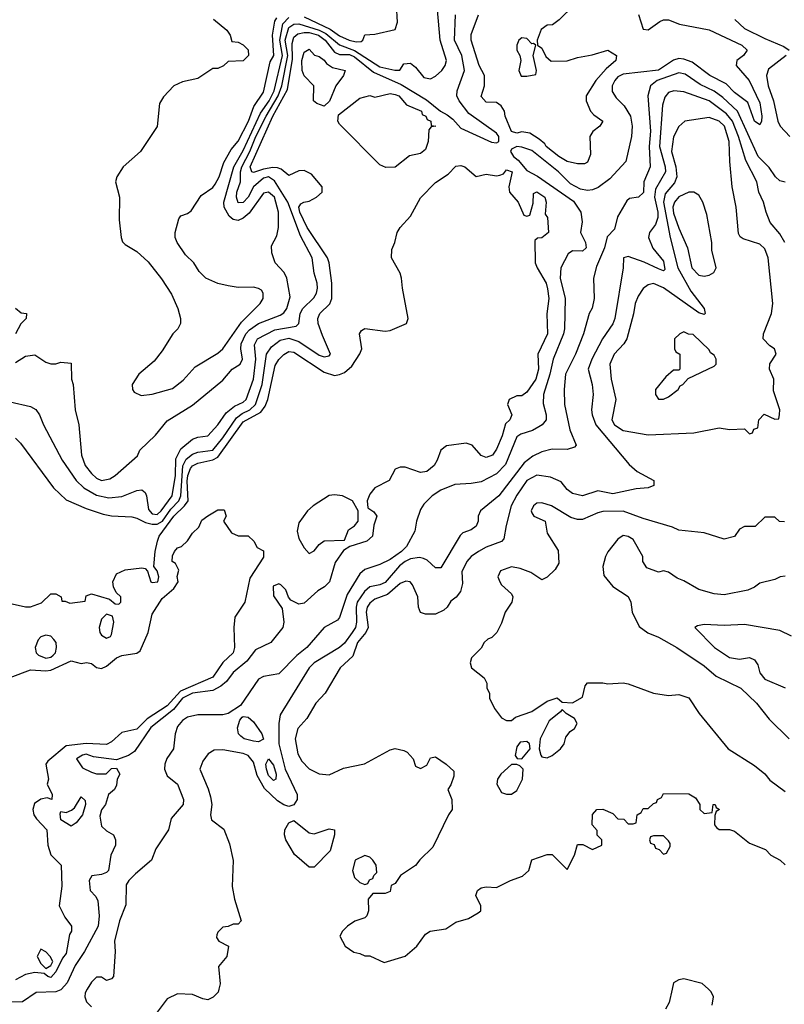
# Model space of a CAD drawing. Header units: inches. Extents: x 2380053 to 2584298, y 380219 to 546618.
# Tile 572 of 656: x 2495947 to 2498967, y 489941 to 493831. Entities that reach past the tile are written whole.
import ezdxf

# ---------------------------------------------------------------- set-up
doc = ezdxf.new("R2010")
doc.units = ezdxf.units.IN
doc.header["$MEASUREMENT"] = 0
doc.layers.add('C4498', color=7, linetype='Continuous')
doc.layers.add('C4499', color=7, linetype='Continuous')

msp = doc.modelspace()

# ---------------------------------------------------------------- linework, layer by layer
at = {"layer": 'C4498', "color": 2}
for points, elevation in [([(2496112.3, 490000), (2496110, 489997.4), (2496090, 489989.7), (2496012.2, 489987.8), (2495958, 489950), (2495890, 489949.5)], 26), ([(2496214, 490000), (2496206, 489986), (2496204.7, 489970), (2496211.3, 489950), (2496230, 489931.3)], 30), ([(2496733.8, 490000), (2496731.1, 489988.9), (2496710.9, 489969.1), (2496690, 489959), (2496670, 489962), (2496630, 489979.3), (2496570, 489982.7), (2496530, 489962.7), (2496490.6, 489910)], 34), ([(2498524, 490000), (2498512, 489948), (2498498, 489922)], 38), ([(2498682, 489938), (2498688, 489970), (2498678, 489990), (2498667.5, 490000)], 38)]:
    msp.add_lwpolyline(points, dxfattribs=dict(at, elevation=elevation))
at = {"layer": 'C4499', "color": 2}
for points, elevation in [([(2495910, 492320.7), (2495990, 492303), (2496010.4, 492290.4), (2496024.9, 492270), (2496040.5, 492230), (2496114.4, 492090), (2496170.2, 492010.2), (2496200.7, 491980.7), (2496250, 491951.7), (2496298.6, 491941.4), (2496350, 491947), (2496410, 491970.4), (2496430, 491973), (2496442.4, 491962.4), (2496448.2, 491950), (2496455.5, 491895.5), (2496470, 491878.3), (2496490, 491875.6), (2496505.4, 491890), (2496548.7, 491950), (2496562, 492030), (2496563.6, 492096.4), (2496584.1, 492135.9), (2496630, 492173), (2496650, 492181.6), (2496690, 492187.3), (2496729.2, 492230), (2496762.5, 492277.5), (2496796, 492304), (2496830, 492319.5), (2496841.6, 492330), (2496870.8, 492410), (2496879.3, 492490), (2496873.9, 492546.1), (2496886.3, 492570), (2496954.6, 492605.4), (2497039.3, 492620.7), (2497049.6, 492630.4), (2497054.3, 492670), (2497064.7, 492690), (2497108.4, 492731.5), (2497119.7, 492750), (2497123.5, 492770), (2497121.3, 492790), (2497109.6, 492830), (2497101.6, 492890), (2497056.6, 492976.6), (2497005.7, 493110), (2496953.6, 493193.6), (2496930, 493209.8), (2496910, 493205.1), (2496870.3, 493170), (2496850, 493129.7), (2496830, 493108.2), (2496810, 493107.8), (2496802.7, 493130), (2496804.5, 493150), (2496819.7, 493190), (2496819.5, 493230), (2496824.1, 493250), (2496856.3, 493310), (2496879.9, 493370), (2496919.9, 493450), (2496968.1, 493530), (2496983, 493570), (2497006, 493690), (2496996.1, 493750), (2497010, 493800.3), (2497030, 493813.8), (2497050, 493814.3), (2497130, 493789.6), (2497156.4, 493776.4), (2497210, 493731.9), (2497270, 493708.9), (2497370, 493644.5), (2497428.9, 493631.1), (2497448.4, 493631.6), (2497464, 493656), (2497490, 493658.8), (2497510, 493642.8), (2497542.8, 493602.8), (2497570, 493597.1), (2497590, 493608), (2497614, 493630), (2497627.6, 493650), (2497633.3, 493670), (2497608, 493750), (2497597.6, 493870)], 34), ([(2497070, 493841.7), (2497173.2, 493793.2), (2497210, 493767.5), (2497248, 493750), (2497276.3, 493743.7), (2497295.1, 493744.9), (2497302, 493750), (2497310, 493770.8), (2497350, 493774), (2497430, 493792), (2497438.6, 493821.4), (2497435.3, 493890)], 38), ([(2498138, 493890), (2498078, 493830), (2498051.3, 493810), (2498030, 493809), (2498007.3, 493792.7), (2497991, 493750), (2497992, 493730), (2498010, 493718), (2498024.9, 493684.9), (2498046.8, 493666.8), (2498110, 493667.7), (2498150, 493682), (2498207.6, 493692.4), (2498270, 493710.7), (2498304.7, 493690), (2498301, 493670), (2498262.9, 493637.1), (2498222.8, 493590), (2498184.7, 493530), (2498184.7, 493510), (2498201, 493470), (2498214.4, 493454.4), (2498250.8, 493430), (2498238, 493410), (2498210.6, 493389.4), (2498198.8, 493370), (2498202, 493298), (2498190, 493268), (2498178, 493262), (2498150, 493260.9), (2498109, 493270), (2498076, 493290), (2498026.6, 493330), (2498020.9, 493340.9), (2497998.9, 493358.9), (2497962, 493382), (2497930, 493387.3), (2497910, 493382.9), (2497890, 493389.5), (2497864, 493450), (2497862, 493470), (2497848.7, 493490), (2497830, 493504), (2497790, 493505.2), (2497770, 493528), (2497782.7, 493570), (2497782.7, 493610), (2497762, 493650), (2497729.6, 493750.3), (2497730, 493772), (2497759.3, 493850)], 26), ([(2495930, 492178), (2495950, 492158), (2496081.1, 491981.1), (2496130, 491934), (2496210, 491899.3), (2496277.3, 491877.3), (2496310, 491870.4), (2496390, 491867.3), (2496410, 491862), (2496443.7, 491843.7), (2496470, 491837.6), (2496490, 491838.4), (2496510.8, 491849.2), (2496543.5, 491896.5), (2496576.2, 491930), (2496582.9, 491950), (2496591.7, 492068.3), (2496604.9, 492095.1), (2496630, 492114.9), (2496650, 492122.4), (2496710, 492130.2), (2496750, 492179), (2496802.7, 492257.3), (2496825.3, 492274.7), (2496856.4, 492290), (2496878, 492310), (2496904.6, 492390), (2496922.2, 492510), (2496941.4, 492538.6), (2496975.4, 492564.6), (2497010, 492572.2), (2497050, 492559.1), (2497130, 492505.7), (2497150, 492499.3), (2497170, 492502.8), (2497175.1, 492510), (2497142.8, 492582.8), (2497126, 492630), (2497125.1, 492650), (2497132.3, 492670), (2497171.5, 492708.5), (2497179.6, 492730), (2497180.5, 492790), (2497169.7, 492870), (2497163.1, 492890), (2497082.2, 493010), (2497054, 493070), (2497049.8, 493090), (2497057, 493103), (2497068.7, 493110), (2497090, 493114), (2497119, 493130), (2497142, 493150), (2497142, 493170), (2497100.2, 493220.2), (2497070, 493235.3), (2497050, 493234), (2497010, 493215.3), (2496979.7, 493239.7), (2496965.4, 493245.4), (2496947.2, 493247.3), (2496910, 493240.7), (2496870, 493227.1), (2496864.5, 493230), (2496856.8, 493250), (2496947.1, 493450), (2497005.2, 493554.8), (2497024.7, 493675.3), (2497023.8, 493736.2), (2497030, 493761.3), (2497045, 493775), (2497070, 493780.6), (2497090, 493780.1), (2497127.2, 493770), (2497154.2, 493750), (2497190, 493702.3), (2497210, 493693.6), (2497250, 493693.4), (2497270, 493684.2), (2497344.2, 493624.2), (2497454.2, 493574.2), (2497553.9, 493513.9), (2497608.5, 493470), (2497635.2, 493455.2), (2497658, 493438), (2497690, 493402.8), (2497810, 493347.2), (2497830, 493344.2), (2497839.5, 493350), (2497839.6, 493370), (2497830, 493382), (2497720.7, 493460.7), (2497682.7, 493510), (2497673.2, 493530), (2497675.1, 493550), (2497703.5, 493630), (2497693.5, 493690), (2497664.7, 493750), (2497667.8, 493850)], 30), ([(2495930, 492476), (2495970, 492501), (2496006.4, 492506.4), (2496050, 492478), (2496070, 492471.3), (2496090, 492471.3), (2496110, 492478), (2496150, 492474), (2496151.3, 492410), (2496158, 492390), (2496166, 492290), (2496181, 492230), (2496190.6, 492110), (2496205.5, 492070), (2496230, 492037.3), (2496250, 492019.1), (2496270, 492010.7), (2496302.5, 492017.5), (2496324, 492030), (2496412.9, 492107.1), (2496422, 492130), (2496484, 492190), (2496530, 492246), (2496630, 492307.3), (2496750, 492407.3), (2496786, 492450), (2496817.2, 492470), (2496827, 492490), (2496820.5, 492530), (2496821.7, 492550), (2496840.4, 492590), (2496854.6, 492605.4), (2496889.8, 492630.2), (2496976.3, 492663.7), (2496990, 492673), (2497002.4, 492690), (2497015.6, 492735.6), (2497002, 492810), (2496991.6, 492831.6), (2496956, 492870), (2496942.9, 492910), (2496942, 492938), (2496962.7, 492977.3), (2496969.4, 493010), (2496969.4, 493070), (2496952.8, 493130), (2496930, 493149.4), (2496910, 493145.1), (2496853.6, 493066.4), (2496830, 493046.6), (2496810, 493038), (2496790, 493041.2), (2496774.5, 493054.5), (2496755.1, 493090), (2496753.7, 493110), (2496793.2, 493250), (2496830, 493313.7), (2496897.8, 493462.2), (2496931.9, 493510), (2496951.7, 493550), (2496985.5, 493690), (2496974.1, 493750), (2496985.7, 493814.3), (2497010, 493839.4)], 38), ([(2498391.6, 493851.6), (2498410, 493794), (2498430, 493791.3), (2498475.6, 493824.4), (2498490, 493830.7), (2498510, 493830.6), (2498553.7, 493813.7), (2498670.3, 493790.3), (2498798.8, 493730), (2498821, 493710), (2498806, 493690), (2498779.1, 493670), (2498776.3, 493650), (2498828, 493590), (2498870, 493502), (2498878, 493450), (2498877.3, 493430), (2498870, 493415.3), (2498849.6, 493430), (2498823.6, 493503.6), (2498770, 493543.6), (2498737, 493577), (2498672.7, 493610), (2498602.9, 493662.9), (2498570, 493675.4), (2498550, 493677.4), (2498530, 493671.3), (2498470, 493630.9), (2498330, 493615.8), (2498310, 493605.1), (2498297.6, 493590), (2498287, 493570), (2498287.2, 493547.2), (2498302.3, 493522.3), (2498334, 493490), (2498359.1, 493450), (2498365.5, 493410), (2498364, 493370), (2498340.7, 493270), (2498277.8, 493202.2), (2498231.6, 493168.4), (2498210, 493158.7), (2498190, 493156.3), (2498161.7, 493161.7), (2498122.2, 493182.3), (2498075.1, 493230), (2497970, 493313.5), (2497930, 493327.6), (2497910, 493329.6), (2497890, 493319.3), (2497886, 493310), (2497897.6, 493290), (2497915.6, 493275.6), (2497950, 493234.9), (2497992.3, 493212.3), (2498134.4, 493114.4), (2498163.1, 493070), (2498168.1, 493031.9), (2498162, 492990), (2498182, 492950), (2498184, 492930), (2498170, 492916), (2498130, 492917.2), (2498113.7, 492906.3), (2498084, 492850), (2498082.4, 492810), (2498102, 492730), (2498098.7, 492610), (2498095.3, 492590), (2498054.4, 492490), (2498041.5, 492430), (2498016.5, 492350), (2498014.6, 492314.6), (2498026.8, 492270), (2498026, 492250), (2498010.4, 492229.6), (2497998, 492222), (2497971.9, 492208.1), (2497926.4, 492193.6), (2497910, 492182.7), (2497866.1, 492073.9), (2497830, 492036.9), (2497770, 492005.6), (2497730, 491998.4), (2497665.2, 491994.8), (2497610, 491972.7), (2497576, 491950), (2497543.4, 491916.6), (2497530, 491895.3), (2497514.8, 491850), (2497507.7, 491810), (2497474.8, 491750), (2497455.5, 491730), (2497410, 491698.7), (2497370, 491678.4), (2497310, 491658), (2497290, 491642), (2497240.4, 491559.6), (2497210.4, 491469.6), (2497202, 491458), (2497150, 491429.2), (2497080.5, 491350), (2497041.7, 491318.3), (2496970, 491246.6), (2496910, 491236), (2496890, 491225.2), (2496819.1, 491120.9), (2496770.7, 491089.3), (2496750, 491084), (2496650, 491084), (2496610, 491075.3), (2496590, 491062), (2496570, 491038), (2496561, 491010), (2496554, 490950), (2496528.3, 490911.7), (2496520.5, 490890), (2496519.3, 490870), (2496530, 490842.8), (2496570.7, 490810), (2496593.4, 490750), (2496593, 490730), (2496545.5, 490674.5), (2496534.8, 490630), (2496485.2, 490554.8), (2496467.3, 490510), (2496403.8, 490456.2), (2496378, 490430), (2496367.4, 490412.6), (2496365.8, 490334.2), (2496341.3, 490270), (2496321.3, 490190), (2496323.7, 490150), (2496318, 490050), (2496310, 490042), (2496290, 490035.3), (2496270, 490048), (2496250, 490048), (2496230, 490028), (2496214, 490000)], 30), ([(2496712.5, 493832.5), (2496764.7, 493790), (2496778, 493770), (2496784.7, 493744.7), (2496810, 493742), (2496830, 493732), (2496850, 493712), (2496851, 493690), (2496830, 493668.7), (2496770, 493666), (2496751.6, 493648.4), (2496730, 493638), (2496710, 493638), (2496650, 493599), (2496590, 493586), (2496556, 493570), (2496514.4, 493525.6), (2496499.8, 493500.2), (2496490.5, 493409.5), (2496424.7, 493310), (2496356, 493250), (2496330.8, 493210), (2496326, 493190), (2496340.7, 493130), (2496339.8, 493039.8), (2496347.7, 492970), (2496353.7, 492953.7), (2496363, 492943), (2496410, 492914.8), (2496454.4, 492874.4), (2496507.1, 492807.1), (2496546.4, 492746.4), (2496571.3, 492690), (2496582, 492650), (2496582, 492630), (2496571.3, 492610), (2496551.3, 492590), (2496510, 492522), (2496478.5, 492481.5), (2496418, 492430), (2496391.3, 492390), (2496392, 492370), (2496399.6, 492359.6), (2496426.4, 492346.4), (2496470, 492350.8), (2496550, 492374), (2496593.1, 492406.9), (2496640.1, 492459.9), (2496730, 492513), (2496750, 492530.6), (2496823.7, 492636.3), (2496897.2, 492710), (2496908.7, 492730), (2496908.7, 492750), (2496902, 492762), (2496890, 492768.7), (2496870, 492774), (2496810, 492773.2), (2496770, 492779.3), (2496730, 492789.2), (2496682, 492810), (2496656.5, 492836.5), (2496635.3, 492870), (2496602.5, 492902.5), (2496569, 492950), (2496561.2, 492970), (2496561.2, 492990), (2496575.3, 493044.7), (2496584, 493056), (2496610, 493064.7), (2496624.7, 493075.3), (2496664.1, 493135.9), (2496710, 493168), (2496719, 493181), (2496734.7, 493210), (2496753, 493267), (2496782.2, 493317.7), (2496810, 493350.5), (2496850.7, 493430), (2496871.5, 493488.5), (2496910, 493544), (2496936.1, 493663.9), (2496951, 493690), (2496945.4, 493770), (2496955.2, 493824.8), (2496962, 493838)], 42), ([(2498771.9, 493831.9), (2498810, 493796.3), (2498890, 493756.3), (2498965.5, 493725.5), (2498986, 493710)], 34), ([(2498974, 493690), (2498904.6, 493635.4), (2498897.1, 493610), (2498903.7, 493570), (2498924.9, 493510), (2498940.9, 493430), (2498950.4, 493410), (2498989.1, 493369.1)], 34), ([(2498970.4, 493189.6), (2498950, 493194), (2498932, 493210), (2498906.9, 493246.9), (2498864.4, 493290), (2498782.2, 493470), (2498723.8, 493523.8), (2498690, 493548.5), (2498635.2, 493575.2), (2498575.5, 493615.5), (2498550, 493621.1), (2498464.9, 493590), (2498438.4, 493570), (2498428.4, 493530), (2498438.2, 493390), (2498433.6, 493330), (2498437.6, 493250), (2498412.2, 493190), (2498411.5, 493148.5), (2498391.3, 493130), (2498355.3, 493124.7), (2498344.5, 493115.5), (2498308.1, 493051.9), (2498296.8, 493003.2), (2498267.1, 492972.9), (2498256.4, 492930), (2498224.7, 492855.3), (2498213.4, 492810), (2498215.5, 492730), (2498208.3, 492691.7), (2498196.3, 492670), (2498174.4, 492590), (2498142.4, 492510), (2498103.1, 492430), (2498098, 492370), (2498099.3, 492310), (2498120.4, 492210), (2498144.7, 492150), (2498138, 492142), (2498110, 492132.7), (2498050, 492134.5), (2498010, 492123.7), (2497973.8, 492106.2), (2497939.5, 492080.5), (2497839.3, 491950), (2497767.3, 491890), (2497757.3, 491870), (2497757.3, 491850), (2497750.4, 491829.6), (2497730, 491816), (2497697.1, 491802.9), (2497686.6, 491793.4), (2497610, 491665.2), (2497590, 491665.2), (2497556, 491696), (2497542.2, 491702.3), (2497525.9, 491705.9), (2497490, 491700.3), (2497469.5, 491690.5), (2497447.5, 491672.5), (2497390, 491607.1), (2497370, 491597.7), (2497330, 491589.7), (2497308.4, 491571.6), (2497280.3, 491530), (2497276.2, 491510), (2497277.3, 491450), (2497272.8, 491430), (2497260.3, 491410), (2497230, 491367.6), (2497210.4, 491350), (2497110.7, 491290), (2497090.5, 491270), (2496975.5, 491084.5), (2496970.4, 491049.6), (2496970.3, 490970), (2496995.5, 490870), (2497042.6, 490770), (2497042.4, 490750), (2497030, 490729), (2497010, 490722.7), (2496990, 490729.5), (2496965.2, 490745.2), (2496913.8, 490793.8), (2496885, 490845), (2496870, 490897.2), (2496850, 490923.7), (2496830, 490931.5), (2496750, 490946), (2496714.8, 490945.2), (2496691.3, 490930), (2496670, 490902), (2496658.8, 490870), (2496692, 490792), (2496700.7, 490760.7), (2496706, 490730), (2496701, 490690), (2496704.7, 490670), (2496752.8, 490632.8), (2496775.2, 490575.2), (2496790.7, 490509.3), (2496786.4, 490406.4), (2496796, 490356), (2496822, 490270), (2496810, 490258), (2496790, 490258), (2496770, 490248), (2496750, 490246), (2496730, 490226), (2496725.4, 490214.6), (2496724.7, 490204.7), (2496734, 490190), (2496771.3, 490170), (2496764.7, 490130), (2496732, 490090), (2496738.8, 490021.2), (2496733.8, 490000)], 34), ([(2498969.7, 492950), (2498950, 492984.5), (2498911.8, 493030), (2498895.1, 493070), (2498885.2, 493110), (2498866, 493150), (2498858, 493190), (2498814.6, 493274.6), (2498786.8, 493370), (2498762.8, 493430), (2498738.9, 493458.9), (2498670, 493510.9), (2498570, 493545.6), (2498530.5, 493549.5), (2498510, 493542.7), (2498495.8, 493524.2), (2498486.5, 493493.5), (2498474.4, 493330), (2498496.1, 493250), (2498497.4, 493230), (2498458.9, 493161.1), (2498454.5, 493130), (2498467.8, 493070), (2498467.2, 493050), (2498458, 493022), (2498434.8, 492990), (2498430.7, 492970), (2498447.6, 492927.6), (2498490, 492877.3), (2498495.6, 492844.4), (2498490, 492839.3), (2498470, 492846), (2498413.5, 492873.5), (2498350, 492895.1), (2498332, 492890), (2498331, 492850), (2498297.1, 492650), (2498290.3, 492629.7), (2498248.4, 492570), (2498206.4, 492490), (2498192.7, 492450), (2498208, 492390), (2498212.7, 492350), (2498206, 492290), (2498208.2, 492270), (2498222.4, 492230), (2498354, 492074), (2498386, 492046), (2498452, 492010), (2498452, 491990), (2498430, 491981.2), (2498382, 491978), (2498290, 491957), (2498230, 491969.6), (2498170, 491949.5), (2498130, 491959), (2498110, 491975.3), (2498085.4, 492005.4), (2498043.9, 492023.9), (2497990, 492031.5), (2497950.6, 492010), (2497910, 491952.3), (2497888.5, 491910), (2497868.1, 491831.9), (2497859.9, 491780.1), (2497850.4, 491769.6), (2497790, 491747), (2497758.8, 491730), (2497730.7, 491710), (2497713.4, 491690), (2497693, 491650), (2497696.3, 491603.7), (2497687.7, 491572.3), (2497670.7, 491549.3), (2497650, 491534), (2497636, 491510), (2497622.5, 491497.5), (2497590, 491482.7), (2497550, 491482), (2497530, 491488.7), (2497522, 491510), (2497519, 491550), (2497498, 491598), (2497489.3, 491609.3), (2497472.7, 491612.7), (2497450, 491602.9), (2497399.5, 491560.5), (2497350, 491541.1), (2497330, 491525.6), (2497319.6, 491510), (2497314.9, 491490), (2497322.8, 491430), (2497313.7, 491410), (2497280.8, 491370), (2497263.4, 491316.6), (2497213, 491270), (2497154, 491170), (2497116.3, 491130), (2497080.5, 491070), (2497045.5, 491030), (2497034.9, 490990), (2497046, 490930), (2497061.7, 490901.7), (2497090, 490870.7), (2497130, 490850.7), (2497170, 490846.8), (2497226.3, 490873.7), (2497309.3, 490890.7), (2497410, 490946.8), (2497430, 490950.8), (2497464, 490944), (2497476.8, 490936.8), (2497501, 490910), (2497510, 490882), (2497530, 490872), (2497554.6, 490885.4), (2497570, 490914), (2497590, 490918), (2497632, 490890), (2497662, 490862), (2497662, 490842), (2497650, 490808), (2497638, 490790), (2497654, 490750), (2497654.8, 490710), (2497641, 490690), (2497578.8, 490561.2), (2497527.9, 490512.1), (2497510.6, 490489.4), (2497451, 490450), (2497430, 490418), (2497414, 490410), (2497410, 490386), (2497390, 490378), (2497342, 490378), (2497323.6, 490356.4), (2497324.7, 490310), (2497318, 490290), (2497310, 490282), (2497271.1, 490268.9), (2497242, 490250), (2497222, 490230), (2497212, 490210), (2497232, 490170), (2497266.4, 490146.4), (2497290, 490142), (2497310, 490132), (2497330, 490132), (2497386.4, 490106.4), (2497468.9, 490131.1), (2497515.3, 490170), (2497550, 490218), (2497568, 490230), (2497630, 490238.8), (2497670, 490264.7), (2497720.2, 490279.8), (2497758, 490302), (2497768, 490310), (2497768.7, 490330), (2497749, 490370), (2497755.3, 490390), (2497770, 490401), (2497790, 490404.7), (2497830, 490402), (2497886, 490430), (2497932.9, 490447.1), (2497958, 490470), (2497970, 490511.3), (2498030, 490532), (2498050, 490532), (2498110, 490474), (2498138, 490530), (2498150, 490572), (2498171.6, 490571.6), (2498210, 490552), (2498246, 490570), (2498246, 490590), (2498228.4, 490608.4), (2498227.3, 490627.3), (2498208.7, 490650), (2498208.9, 490691.1), (2498226, 490710), (2498250, 490712), (2498290, 490694), (2498310, 490674), (2498332.7, 490672.7), (2498350, 490654), (2498370, 490654), (2498382, 490658), (2498386, 490690), (2498402, 490698), (2498410, 490714), (2498430, 490714), (2498450, 490734), (2498462, 490738), (2498466, 490750), (2498482, 490758), (2498490, 490774), (2498590, 490772), (2498616.9, 490756.9), (2498634, 490730), (2498634, 490710), (2498650, 490694), (2498682, 490698), (2498686, 490730), (2498694, 490730), (2498698, 490718), (2498711.3, 490710), (2498698, 490702), (2498692.7, 490687.3), (2498692, 490650), (2498699.6, 490639.6), (2498710, 490632), (2498750, 490632), (2498770, 490624.7), (2498830, 490578), (2498892.7, 490552.7), (2498914, 490530), (2498950.9, 490510.9), (2498970, 490492)], 38), ([(2495905.4, 491525.4), (2495970, 491511), (2495990, 491511), (2496033.6, 491526.4), (2496070, 491562), (2496090, 491562), (2496111.3, 491551.3), (2496114, 491534), (2496126, 491534), (2496145.4, 491525.4), (2496206, 491534), (2496210, 491554), (2496230, 491562), (2496302, 491542), (2496323.6, 491523.6), (2496338, 491522), (2496346, 491530), (2496346, 491550), (2496328, 491568), (2496318, 491590), (2496315.3, 491610), (2496330, 491642), (2496363.1, 491656.9), (2496430, 491664.7), (2496442, 491662), (2496451.6, 491651.6), (2496464.7, 491610), (2496470, 491606.8), (2496492, 491610), (2496497, 491630), (2496490, 491654), (2496477.2, 491670), (2496482, 491730), (2496491.1, 491770), (2496498.3, 491790), (2496555.9, 491870), (2496597.6, 491910), (2496612, 491930), (2496608, 492008), (2496610.7, 492030), (2496622.1, 492057.9), (2496630, 492068.8), (2496650, 492078.5), (2496710, 492092.1), (2496730, 492103.1), (2496830, 492241.5), (2496899.2, 492280.8), (2496916, 492304), (2496927.4, 492330), (2496955.5, 492464.5), (2496970, 492488), (2496990, 492507.7), (2497010, 492519.3), (2497030, 492517.6), (2497150, 492438.3), (2497190, 492425.3), (2497210, 492428.5), (2497230, 492437.6), (2497258.6, 492461.4), (2497290, 492511.3), (2497298, 492530), (2497289.3, 492590), (2497296.5, 492603.5), (2497310, 492610.4), (2497390, 492600.4), (2497410, 492602.4), (2497475.3, 492630), (2497481.2, 492650), (2497458.4, 492770), (2497455.1, 492810), (2497449.2, 492830), (2497415.3, 492890), (2497416.4, 492923.6), (2497429.3, 492950.7), (2497438, 492990), (2497449.6, 493010.4), (2497490, 493054.8), (2497530, 493127.7), (2497590, 493188.2), (2497639.7, 493220.3), (2497670, 493252.2), (2497690, 493254.4), (2497704.7, 493250), (2497750, 493212), (2497790, 493221), (2497830, 493214), (2497843.2, 493216.8), (2497857.5, 493222.5), (2497870, 493238), (2497892, 493230), (2497878.4, 493170), (2497882, 493150), (2497916, 493110), (2497938, 493058), (2497950, 493054), (2497962, 493058), (2497974.6, 493105.4), (2497976.4, 493143.6), (2497990, 493150.5), (2498020.7, 493130), (2498026, 493110), (2498022, 493062), (2498032, 493050), (2498036, 492990), (2498010, 492968.7), (2497992, 492968), (2497982, 492958), (2497983, 492870), (2497990.4, 492850), (2498026.7, 492790), (2498032.3, 492767.7), (2498037, 492730), (2498028.5, 492668.5), (2498032.2, 492590), (2497993.7, 492510), (2497996.5, 492450), (2497986, 492410), (2497950, 492359), (2497930, 492345.2), (2497910, 492345.2), (2497880.7, 492330), (2497874, 492310), (2497890.8, 492270), (2497882.8, 492250), (2497866, 492234), (2497853.2, 492186.8), (2497830, 492134), (2497814, 492110), (2497790, 492101.2), (2497770, 492109), (2497734, 492150), (2497710, 492158), (2497632.7, 492147.3), (2497610.7, 492130), (2497596.3, 492090), (2497584, 492070), (2497554.6, 492045.4), (2497530, 492042.4), (2497470, 492062.4), (2497450, 492062.9), (2497430, 492055.1), (2497406, 492010), (2497350, 491980.9), (2497330, 491956), (2497319.1, 491930), (2497322.5, 491902.5), (2497346.4, 491886.4), (2497358, 491870), (2497346.4, 491833.6), (2497341, 491790), (2497318, 491770), (2497250.8, 491749.2), (2497226, 491734), (2497193.2, 491686.8), (2497170.8, 491610), (2497151, 491590), (2497125.2, 491574.8), (2497070, 491525.2), (2497050, 491521.2), (2497018, 491538), (2497008.9, 491548.9), (2496998, 491578), (2496978, 491598), (2496970, 491602), (2496947.5, 491592.5), (2496950, 491554), (2496984, 491504), (2496990.8, 491450), (2496986, 491430), (2496938.8, 491370), (2496878.5, 491341.5), (2496844, 491296), (2496790, 491251.8), (2496763.7, 491216.3), (2496741.8, 491198.2), (2496710, 491180.4), (2496630, 491169.8), (2496590, 491150.6), (2496554.4, 491105.6), (2496465.4, 491034.6), (2496399.9, 490940.1), (2496376.3, 490923.7), (2496330, 490906), (2496238.7, 490918.7), (2496210, 490929.2), (2496194.8, 490925.2), (2496172, 490910), (2496195.3, 490875.3), (2496230, 490857.3), (2496250, 490850.8), (2496288.7, 490851.3), (2496310, 490872), (2496330, 490874), (2496342, 490850), (2496332, 490830), (2496330, 490806), (2496322, 490790), (2496298, 490770), (2496285.5, 490730), (2496270, 490708.7), (2496263.8, 490683.8), (2496270, 490644.7), (2496290, 490626), (2496318, 490610), (2496326, 490590), (2496326, 490570), (2496306.8, 490530), (2496297.3, 490470), (2496290, 490461.2), (2496270, 490453.2), (2496232, 490448), (2496222, 490430), (2496224.7, 490390), (2496247.1, 490367.1), (2496256, 490350), (2496260.7, 490290), (2496257.1, 490250), (2496203.1, 490150), (2496166.5, 490093.5), (2496134.7, 490025.3), (2496112.3, 490000)], 26), ([(2495930, 492691.3), (2495952.7, 492672.7), (2495974, 492670), (2495972, 492650), (2495951.1, 492628.9), (2495930.9, 492589.1)], 38), ([(2498967.3, 491847.3), (2498948.4, 491848.4), (2498930, 491866), (2498890, 491866), (2498851.6, 491828.4), (2498810, 491828), (2498790, 491818), (2498770.9, 491789.1), (2498730, 491779), (2498650, 491804), (2498550, 491814), (2498525.6, 491825.6), (2498410, 491859.5), (2498330, 491889.7), (2498250, 491887.3), (2498230, 491882.9), (2498170, 491856), (2498150, 491856), (2498123.7, 491863.7), (2498048, 491910), (2498010, 491922.7), (2497990, 491921.2), (2497976, 491910), (2497967.3, 491890), (2497970, 491882), (2497978, 491870), (2498022, 491850), (2498030, 491802), (2498073.4, 491733.4), (2498076.7, 491683.3), (2498061.4, 491658.6), (2498030, 491628), (2498010, 491618), (2497966.3, 491646.3), (2497923.2, 491663.2), (2497890, 491669.2), (2497846, 491654), (2497836, 491630), (2497842.8, 491610), (2497850, 491598), (2497890, 491562), (2497894.8, 491550), (2497890.8, 491530), (2497864.7, 491490), (2497850, 491446), (2497832, 491410), (2497812, 491390), (2497796, 491384), (2497782, 491370), (2497770, 491348), (2497732, 491310), (2497726, 491290), (2497732, 491270), (2497782, 491230), (2497792, 491210), (2497792, 491190), (2497802, 491170), (2497802, 491150), (2497822, 491110), (2497850, 491072), (2497870, 491062), (2497890, 491062), (2497905.2, 491074.8), (2497970, 491098), (2498030, 491138), (2498070, 491151.3), (2498090, 491134), (2498130, 491132), (2498170, 491154), (2498180.4, 491199.6), (2498190, 491211.3), (2498250, 491211), (2498270, 491206.8), (2498330, 491210.8), (2498350, 491207.3), (2498450.6, 491170.6), (2498510, 491161), (2498550, 491164.7), (2498590, 491151), (2498631, 491090), (2498744.7, 490950), (2498850, 490884), (2498890, 490851), (2498910, 490826), (2498970, 490781)], 42), ([(2495910, 491231.7), (2495990, 491262.6), (2496050, 491258.3), (2496070, 491260.9), (2496150, 491297.3), (2496190, 491287.7), (2496210.8, 491290.8), (2496230, 491286.8), (2496250, 491271), (2496270, 491267.3), (2496290, 491277.3), (2496330, 491310.3), (2496350, 491318.7), (2496410, 491328.2), (2496422.7, 491337.3), (2496454, 491410), (2496470, 491482.8), (2496510, 491544), (2496556.1, 491583.9), (2496572.7, 491610), (2496569.5, 491630.5), (2496576, 491656), (2496562, 491682), (2496549.5, 491690), (2496550, 491712), (2496559, 491730), (2496570, 491744.7), (2496586, 491750), (2496610, 491772), (2496630, 491802), (2496654, 491826), (2496666.6, 491853.4), (2496690, 491871), (2496730, 491894.8), (2496754, 491894), (2496762, 491870), (2496752, 491850), (2496783.5, 491803.5), (2496810, 491792), (2496850, 491791.3), (2496872, 491770), (2496885.4, 491745.4), (2496910, 491732), (2496910, 491708), (2496855.5, 491624.5), (2496836.3, 491530), (2496796.3, 491470), (2496792.2, 491430), (2496795.3, 491350), (2496790.4, 491330), (2496748.8, 491291.2), (2496710, 491233.6), (2496581.9, 491178.1), (2496530, 491119.8), (2496450.9, 491069.1), (2496410, 491028.3), (2496350, 491014), (2496310, 490977.6), (2496290, 490967.3), (2496210, 490970.9), (2496130, 490961.7), (2496058.4, 490901.6), (2496050.5, 490890), (2496060.7, 490830), (2496056, 490810), (2496074.8, 490770), (2496074, 490750), (2496056, 490756), (2496030, 490751.6), (2496005.6, 490734.4), (2495998.3, 490710), (2496003.1, 490690), (2496013.2, 490673.2), (2496054, 490630), (2496058, 490570), (2496070, 490531.3), (2496110.8, 490490), (2496112.8, 490407.2), (2496103, 490330), (2496125.3, 490285.3), (2496151.3, 490250), (2496151, 490230), (2496144, 490216), (2496130, 490142), (2496116.3, 490123.7), (2496090, 490068.7), (2496070, 490046.6), (2496058, 490050), (2496043.1, 490063.1), (2496006.8, 490066.8), (2495970, 490058.4), (2495930, 490037)], 22), ([(2498970, 491632.7), (2498950.6, 491629.4), (2498930, 491619), (2498870, 491604), (2498850, 491588.7), (2498823.5, 491576.5), (2498730, 491559), (2498690, 491562.7), (2498630, 491579), (2498570, 491614), (2498544.1, 491624.1), (2498510, 491648.7), (2498490, 491654), (2498470, 491648.7), (2498424.7, 491664.7), (2498408, 491690), (2498408.7, 491710), (2498370, 491777.2), (2498350, 491789.2), (2498330, 491792.7), (2498310, 491779), (2498270, 491728.7), (2498260.7, 491710), (2498250.7, 491670), (2498254.4, 491634.4), (2498290, 491591.3), (2498350, 491552), (2498361, 491530), (2498366.8, 491490), (2498393.7, 491433.7), (2498427.9, 491407.9), (2498470, 491390.7), (2498542.8, 491350), (2498650, 491278), (2498697.3, 491237.3), (2498794.8, 491190), (2498857.3, 491130), (2498906.7, 491066.7), (2498986, 490990)], 46), ([(2498995.1, 491395.1), (2498950, 491417.2), (2498810, 491442), (2498730, 491438), (2498650, 491442), (2498623.6, 491436.4), (2498614, 491430), (2498691, 491350), (2498750, 491310.7), (2498790, 491304), (2498830, 491310.8), (2498850, 491302), (2498862, 491282), (2498871, 491250), (2498890, 491226), (2498970.7, 491190.7)], 50), ([(2498667.5, 490000), (2498643.1, 490023.1), (2498570, 490042), (2498550, 490038), (2498530, 490026), (2498524, 490000)], 38)]:
    msp.add_lwpolyline(points, dxfattribs=dict(at, elevation=elevation))
for points, elevation in [([(2497930, 493759), (2497918, 493750), (2497911, 493730), (2497911, 493710), (2497922.8, 493690), (2497926.8, 493670), (2497918.8, 493630), (2497927.5, 493607.5), (2497950, 493607.3), (2497986, 493614), (2497988, 493630), (2497975.3, 493690), (2497986, 493730), (2497976.4, 493736.4), (2497970, 493735.3), (2497950, 493757.2)], 26), ([(2497150, 493488.7), (2497120.2, 493500.2), (2497108, 493510), (2497109, 493570), (2497070, 493609), (2497062.7, 493630), (2497062, 493670), (2497070, 493702), (2497090, 493714), (2497111, 493691), (2497130, 493686), (2497150, 493670.8), (2497158.4, 493658.4), (2497182.4, 493642.4), (2497232, 493630), (2497226, 493610), (2497196, 493570), (2497170.8, 493509.2)], 26), ([(2497392.7, 493247.3), (2497370, 493258), (2497210, 493418), (2497204, 493430), (2497205.6, 493454.4), (2497290, 493521), (2497330, 493531), (2497350, 493524.7), (2497410, 493539.1), (2497430, 493535.5), (2497444.7, 493530), (2497474.8, 493494.8), (2497534, 493470), (2497536.9, 493456.9), (2497550.8, 493450), (2497556, 493436), (2497571.3, 493430), (2497572.7, 493412.7), (2497591.3, 493410), (2497572, 493408), (2497563.6, 493396.4), (2497561, 493350), (2497550, 493318), (2497530, 493302), (2497486.4, 493293.6), (2497430, 493248)], 26), ([(2498670, 493444.5), (2498574, 493430), (2498550, 493409), (2498530, 493368.7), (2498521.5, 493310), (2498539.2, 493250), (2498542.4, 493210), (2498533.4, 493186.6), (2498496.9, 493143.1), (2498490.2, 493109.8), (2498516.1, 492970), (2498546.4, 492850), (2498598, 492758), (2498650.4, 492690), (2498654, 492670), (2498650, 492666), (2498630, 492672.7), (2498490, 492771.3), (2498450, 492789), (2498430, 492784), (2498410, 492768.7), (2498390, 492739), (2498378, 492710), (2498371.8, 492668.2), (2498344.9, 492570), (2498333, 492550), (2498294.4, 492510), (2498277.6, 492470), (2498283, 492410), (2498301.6, 492330), (2498286.4, 492250), (2498296.3, 492230), (2498330, 492208.4), (2498430, 492190.7), (2498610, 492198), (2498710, 492218), (2498750, 492212), (2498810, 492214), (2498830, 492194), (2498842, 492198), (2498847.3, 492212.7), (2498862, 492218), (2498866, 492250), (2498888, 492272), (2498930, 492252), (2498946, 492254), (2498948.7, 492271.3), (2498949, 492290), (2498924.5, 492364.5), (2498925.2, 492410), (2498909.2, 492450), (2498909.4, 492470.6), (2498935.3, 492510), (2498928, 492530), (2498910, 492542), (2498884, 492570), (2498885.2, 492590), (2498916.2, 492670), (2498922, 492710), (2498903.6, 492890), (2498890, 492925.2), (2498870, 492943.7), (2498804.8, 492964.8), (2498792.7, 492972.7), (2498786.8, 492986.8), (2498777, 493090), (2498760.7, 493170), (2498751.5, 493270), (2498749.7, 493350), (2498730.9, 493410), (2498710, 493429.6)], 42), ([(2498590, 493149.2), (2498550, 493131.5), (2498532.7, 493110), (2498527.3, 493090), (2498530, 493066.8), (2498550, 493007.3), (2498584.4, 492930), (2498602, 492850), (2498630, 492821), (2498650, 492818), (2498670, 492822), (2498688.4, 492831.6), (2498698, 492850), (2498680.9, 492920.9), (2498680.9, 492950), (2498661.5, 493061.5), (2498645.2, 493110), (2498630, 493138), (2498610, 493149)], 46), ([(2498570, 492598), (2498554, 492590), (2498534, 492570), (2498534, 492530), (2498538, 492518), (2498554, 492510), (2498554, 492450), (2498550, 492446), (2498530, 492446), (2498499.6, 492420.4), (2498458, 492370), (2498458, 492350), (2498470, 492332), (2498490, 492331.3), (2498510, 492341), (2498548, 492370), (2498555.3, 492384.7), (2498566, 492390), (2498587.3, 492412.7), (2498690, 492462), (2498698, 492470), (2498698, 492490), (2498690, 492506), (2498675.3, 492515.3), (2498670, 492526), (2498607.3, 492587.3), (2498588.4, 492588.4)], 46), ([(2497190, 491954.3), (2497170, 491951.3), (2497105.5, 491910), (2497084.4, 491890), (2497050, 491842.7), (2497042.8, 491810), (2497050, 491780.7), (2497070, 491744.7), (2497090, 491722), (2497110, 491732), (2497130, 491758), (2497150, 491771.3), (2497230, 491774), (2497245.2, 491814.8), (2497270, 491831.3), (2497284, 491850), (2497284, 491890), (2497260.9, 491930), (2497222, 491950)], 26), ([(2496290, 491482), (2496270, 491462), (2496260.4, 491430), (2496263.1, 491410), (2496270, 491399.1), (2496290, 491387.7), (2496305.6, 491394.4), (2496310, 491402), (2496319.3, 491450), (2496314, 491474)], 26), ([(2496050, 491399.7), (2496030, 491392), (2496019.3, 491380.7), (2496008.4, 491350), (2496012.2, 491330), (2496020.7, 491320.7), (2496050, 491307.9), (2496070, 491311.7), (2496079.8, 491320.2), (2496088.3, 491330), (2496092.9, 491350), (2496090.9, 491370), (2496082.4, 491382.4), (2496070, 491394.7)], 26), ([(2498090, 491106), (2498083.6, 491096.4), (2498038.8, 491061.2), (2498002.8, 490990), (2497998.8, 490950), (2498004.9, 490924.9), (2498010, 490918), (2498030, 490914.8), (2498050, 490924), (2498083.7, 490950), (2498097, 490970), (2498103.6, 490996.4), (2498121.6, 491018.4), (2498139, 491030), (2498148.7, 491050), (2498138, 491070), (2498106, 491090)], 42), ([(2496890, 490978.4), (2496870, 490980.5), (2496833.2, 490990), (2496820.3, 491000.3), (2496811.6, 491010), (2496807.2, 491032.8), (2496816, 491064), (2496825.2, 491074.8), (2496830, 491078), (2496850, 491074.8), (2496870, 491056.3), (2496903.8, 491010), (2496910, 490988.7)], 30), ([(2497950, 490979.3), (2497923.4, 490976.6), (2497910, 490958), (2497904, 490924), (2497911.3, 490911.3), (2497930, 490911), (2497962.7, 490950), (2497961.2, 490970)], 42), ([(2496950, 490825.6), (2496930, 490844.5), (2496922, 490870), (2496919.6, 490890), (2496930, 490910.8), (2496950, 490886), (2496959.5, 490850), (2496958.8, 490830)], 30), ([(2497910, 490888.7), (2497890, 490888.7), (2497846.8, 490850), (2497834.8, 490830), (2497831, 490810), (2497850, 490778), (2497870, 490771.3), (2497890, 490771.3), (2497910, 490786), (2497932.7, 490830), (2497935.3, 490870), (2497923.1, 490883.1)], 42), ([(2496150, 490645.2), (2496110, 490669), (2496106.8, 490693.2), (2496110, 490702), (2496130, 490698.8), (2496152.1, 490707.9), (2496162.9, 490717.1), (2496190, 490761), (2496206, 490746), (2496206.8, 490730), (2496194.4, 490690), (2496170, 490657.2)], 22), ([(2497110, 490614.4), (2497170, 490633.4), (2497191, 490630), (2497190.7, 490610), (2497173.3, 490546.7), (2497110, 490482), (2497090, 490482), (2497032.7, 490532.7), (2496998, 490590), (2496992.8, 490610), (2496993.6, 490630), (2497010, 490657.3), (2497030, 490667.3), (2497090, 490618.7)], 34), ([(2498490, 490606), (2498450, 490606), (2498438, 490602), (2498434, 490590), (2498438, 490578), (2498452.7, 490572.7), (2498458, 490558), (2498472.7, 490552.7), (2498490, 490534), (2498502, 490538), (2498516.4, 490563.6), (2498516.4, 490576.4), (2498510, 490586)], 38), ([(2497310, 490528.7), (2497272, 490510), (2497261, 490470), (2497270, 490442), (2497290, 490422), (2497310, 490414), (2497322, 490418), (2497328, 490432), (2497342, 490438), (2497346, 490450), (2497358, 490462), (2497355.3, 490490), (2497342, 490510), (2497330, 490522)], 38), ([(2496030, 490158), (2496016, 490130), (2496030, 490102), (2496050, 490082), (2496070, 490094), (2496078, 490110), (2496068, 490130), (2496050, 490148)], 22)]:
    msp.add_lwpolyline(points, close=True, dxfattribs=dict(at, elevation=elevation))

doc.saveas('drawing.dxf')
